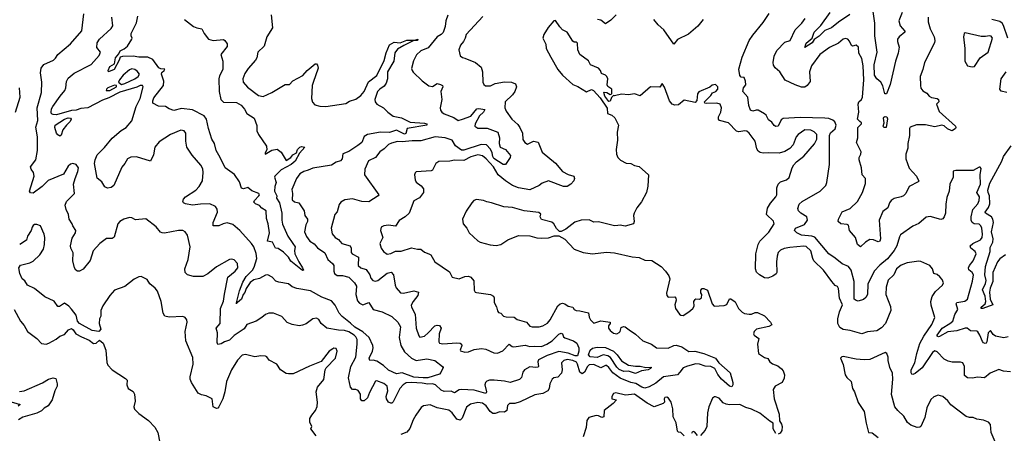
# Model space of a CAD drawing. Extents: x 1552033 to 1694788, y 811965 to 917215.
# Tile 447 of 632: x 1666688 to 1675173, y 853228 to 856794. Entities that reach past the tile are written whole.
import ezdxf

# ---------------------------------------------------------------- set-up
doc = ezdxf.new("R2010")
doc.units = 0

msp = doc.modelspace()

# ---------------------------------------------------------------- linework, layer by layer
at = {"layer": '0CON20XD'}
for points in [[(1673842.4, 856837.6), (1673745, 856772.4), (1673685, 856724), (1673625, 856700), (1673577.1, 856652.9), (1673535.8, 856624.2), (1673516.8, 856595), (1673453.1, 856553.1), (1673465, 856592.5), (1673516, 856635), (1673534.8, 856685.2), (1673591.6, 856745), (1673672.5, 856855)], [(1674293.2, 856856.8), (1674264.5, 856785), (1674275, 856740), (1674317.1, 856695), (1674316.9, 856685), (1674268.1, 856645), (1674252.7, 856625), (1674251.8, 856605), (1674266.1, 856556.1), (1674257.7, 856505), (1674234.5, 856435), (1674190.3, 856235), (1674156.7, 856155), (1674144.8, 856154.8), (1674125, 856224.4), (1674108.5, 856255), (1674075, 856284.2), (1674054.8, 856315), (1674051.2, 856405), (1674078.1, 856515), (1674056.8, 856653.2), (1674058.2, 856765), (1674040.2, 856885)], [(1670377.8, 856832.2), (1670360.3, 856785), (1670353.6, 856735), (1670336.7, 856683.3), (1670319.6, 856665), (1670285.4, 856645), (1670207.9, 856552.1), (1670146, 856524), (1670108.3, 856491.7), (1670080.2, 856439.8), (1670064.3, 856374.3), (1670068.6, 856355), (1670080, 856340), (1670156.9, 856266.9), (1670214.7, 856224.7), (1670245, 856217.5), (1670285, 856242.5), (1670315, 856235.8), (1670331.2, 856225), (1670335.7, 856215), (1670317.3, 856175), (1670325.3, 856105), (1670310.5, 856035), (1670313.6, 856015), (1670325.6, 855995), (1670345, 855982.3), (1670430.1, 855950.1), (1670465, 855923.1), (1670505, 855936.7), (1670576.9, 855963.1), (1670628.1, 856025), (1670645, 856028.4), (1670695, 856020), (1670683.8, 855995), (1670651.2, 855965), (1670611.5, 855895), (1670609.4, 855875), (1670635, 855857.5), (1670715, 855857.5), (1670807.7, 855825), (1670821.7, 855775), (1670819.8, 855725), (1670829.4, 855695), (1670875.7, 855675.7), (1670916.2, 855623.8), (1670915.4, 855604.6), (1670874.6, 855545.4), (1670855, 855544.7), (1670775, 855596.9), (1670763.8, 855613.8), (1670760.8, 855645), (1670745, 855677.9), (1670710.9, 855715), (1670665, 855716.2), (1670515, 855670), (1670495, 855669.4), (1670442.4, 855705), (1670413.8, 855755), (1670355, 855775.2), (1670266.9, 855783.1), (1670145, 855748.1), (1670070.8, 855749.2), (1669985, 855739.6), (1669945, 855743.2), (1669891.1, 855728.9), (1669865, 855716.4), (1669829.8, 855680.2), (1669792.1, 855655), (1669754, 855606), (1669695, 855575.4), (1669661.9, 855505), (1669660, 855455), (1669782.5, 855285), (1669776.1, 855273.9), (1669696.6, 855223.4), (1669635.7, 855225.7), (1669555, 855248.2), (1669490.4, 855239.6), (1669455, 855220.9), (1669440.7, 855199.3), (1669425, 855137.5), (1669403.8, 855115), (1669372.2, 854995), (1669381.7, 854948.3), (1669405.5, 854915.5), (1669435, 854898.6), (1669465.2, 854865.2), (1669534.7, 854844.7), (1669543.8, 854825), (1669545.7, 854785.7), (1669552, 854775), (1669606.7, 854745), (1669605.7, 854675), (1669628, 854655), (1669675, 854640.8), (1669704.4, 854595), (1669715, 854563.8), (1669731.2, 854545), (1669755, 854538.6), (1669775, 854544.4), (1669855, 854609.2), (1669888.2, 854618.2), (1669909.4, 854595), (1669923.8, 854505), (1669932.8, 854482.8), (1669968.6, 854438.6), (1669995, 854434.5), (1670085, 854456.5), (1670123.3, 854445), (1670119.2, 854415), (1670077.2, 854362.7), (1670062.7, 854332.7), (1670065.5, 854315), (1670094.7, 854254.8), (1670105.7, 854135), (1670126.7, 854066.7), (1670136.7, 854056.7), (1670175, 854064.2), (1670207.1, 854095), (1670265, 854153.1), (1670285, 854160.6), (1670305, 854158), (1670320, 854135), (1670303.9, 854085), (1670299.6, 854015), (1670304.2, 854004.2), (1670335, 853997.6), (1670455, 854006.8), (1670483.8, 854003.8), (1670495.4, 853995.4), (1670497.8, 853985), (1670484.2, 853945), (1670487.3, 853937.3), (1670525, 853927.9), (1670555, 853931.4), (1670605, 853951.5), (1670668.1, 853958.1), (1670705, 853953.5), (1670775, 853921.9), (1670805, 853919), (1670851.6, 853938.4), (1670905, 853995.6), (1670931.1, 853975), (1670945, 853972.1), (1671045, 853986.4), (1671085, 853976.3), (1671125, 853980), (1671185, 853974.8), (1671231.8, 853995), (1671277.5, 854025), (1671335, 854081.5), (1671355, 854091.5), (1671365, 854085.8), (1671375, 854060), (1671385, 854050.8), (1671459.4, 854025), (1671487.7, 854005), (1671505.2, 853965.2), (1671507.2, 853935), (1671495, 853895.8), (1671473.4, 853896.6), (1671415, 853918), (1671335, 853931.7), (1671232.7, 853897.3), (1671158.8, 853861.2), (1671153.1, 853845), (1671160, 853805), (1671152.3, 853797.7), (1671135, 853794.2), (1671085, 853802.1), (1671038.9, 853775), (1671024.2, 853755), (1671012.4, 853707.6), (1670995, 853691.8), (1670915, 853665.5), (1670865, 853678.5), (1670776.8, 853686.8), (1670735.3, 853684.7), (1670713.3, 853676.7), (1670701.1, 853665), (1670696.2, 853645), (1670711.8, 853585), (1670705, 853572.1), (1670605, 853600.3), (1670495.8, 853605.8), (1670475, 853602.4), (1670435, 853577.9), (1670405, 853591.4), (1670345, 853588.1), (1670318.7, 853598.7), (1670271.5, 853645), (1670245, 853654.7), (1670205, 853650), (1670155, 853660.5), (1670063.6, 853666.4), (1670017.6, 853662.4), (1669991.9, 853645), (1669965, 853614.4), (1669905, 853500), (1669895, 853488.8), (1669885, 853488), (1669865, 853495.8), (1669847.5, 853525), (1669846.4, 853545), (1669860.9, 853595), (1669854.6, 853634.6), (1669825, 853658.1), (1669765, 853681.2), (1669755, 853677.5), (1669702, 853578), (1669685, 853533.8), (1669655, 853506.7), (1669635, 853506.7), (1669623.8, 853525), (1669624.2, 853565), (1669605, 853596.2), (1669585, 853606.2), (1669555, 853606.7), (1669538, 853625), (1669520.6, 853705), (1669541.1, 853805), (1669583.9, 853885), (1669595.9, 853995), (1669594.7, 854035), (1669585, 854060), (1669569.7, 854075), (1669525, 854101.4), (1669486.4, 854113.6), (1669435, 854116.1), (1669333.8, 854133.8), (1669286.2, 854175), (1669265, 854210), (1669245, 854220.8), (1669215, 854214.3), (1669157.4, 854172.6), (1669125, 854158.9), (1669095, 854154.5), (1669035, 854164.4), (1668993.6, 854183.6), (1668945.4, 854235.4), (1668875, 854262.7), (1668835.5, 854264.5), (1668805, 854252.9), (1668773.8, 854225), (1668725.4, 854194.6), (1668645, 854165.7), (1668621.1, 854128.9), (1668535, 854070), (1668495, 854030.5), (1668452.6, 854017.4), (1668425, 853998.1), (1668395, 853993.8), (1668389.5, 854009.5), (1668391.4, 854095), (1668381.9, 854135), (1668414.6, 854175.4), (1668419.1, 854305), (1668443.3, 854366.7), (1668453.3, 854426.7), (1668482.2, 854575), (1668545, 854625.6), (1668566.4, 854655), (1668565, 854691.2), (1668535, 854723.1), (1668515, 854730), (1668495, 854725.8), (1668385, 854662.9), (1668308.6, 854601.4), (1668265, 854580.8), (1668185, 854579.2), (1668135, 854594), (1668113.1, 854613.1), (1668110, 854645), (1668138.6, 854725), (1668156.6, 854836.6), (1668134, 854935), (1668113.3, 854965), (1668095, 854975.8), (1668055, 854977.5), (1667935, 854954.2), (1667915, 854956), (1667901.7, 854961.7), (1667865, 855008), (1667775, 855075.6), (1667685, 855069.2), (1667655.3, 855085.3), (1667635, 855088.4), (1667585, 855073.2), (1667550, 855055), (1667534.5, 855035), (1667501.9, 854918.1), (1667485, 854908.1), (1667435, 854907.5), (1667377.8, 854865), (1667320.5, 854799.5), (1667295, 854718.8), (1667235.9, 854644.1), (1667204.5, 854625.5), (1667185, 854624.4), (1667170.6, 854635), (1667159.1, 854655), (1667146.9, 854715), (1667148.8, 854785), (1667128.5, 854825), (1667126.2, 854845), (1667140.2, 854909.8), (1667169.4, 854955), (1667172.2, 854975), (1667145.7, 855015), (1667140.8, 855035), (1667113.1, 855073.1), (1667107.3, 855115), (1667086.9, 855156.9), (1667080.9, 855195), (1667092.4, 855227.6), (1667160.8, 855295), (1667152.7, 855375), (1667164.6, 855425), (1667189.1, 855485), (1667193.5, 855515), (1667175, 855544.3), (1667145, 855553.5), (1667125, 855548.2), (1667105, 855530), (1667065, 855462.5), (1666932.4, 855407.6), (1666881.5, 855355), (1666805, 855298.1), (1666781.7, 855301.7), (1666772, 855315), (1666813.5, 855445), (1666807.3, 855475), (1666785.8, 855505), (1666782, 855525), (1666827.5, 855585), (1666842.5, 855665), (1666841.1, 855785), (1666827.1, 855867.1), (1666842.9, 855925), (1666839.6, 856035), (1666875.3, 856164.7), (1666877.1, 856255), (1666867.7, 856335), (1666872.2, 856375), (1666895, 856406.9), (1666980, 856445), (1666997.3, 856462.7), (1667015.8, 856495), (1667124.3, 856585.7), (1667222.2, 856697.8), (1667241.5, 856845)], [(1668853.5, 856835), (1668866.6, 856723.4), (1668818.9, 856645), (1668795, 856566.2), (1668740, 856515), (1668731.2, 856465), (1668721.2, 856445), (1668657.1, 856372.9), (1668629.2, 856330.8), (1668610.5, 856285), (1668614.2, 856255), (1668651.9, 856211.9), (1668745, 856140), (1668785, 856130.6), (1668861.4, 856165), (1668975, 856233.5), (1669014.1, 856235.9), (1669042.8, 856267.2), (1669128.3, 856311.7), (1669165, 856356.7), (1669235, 856413.3), (1669245, 856413.3), (1669255, 856402.5), (1669260.8, 856375), (1669217.3, 856252.7), (1669208.4, 856225), (1669201.8, 856115), (1669211.3, 856081.3), (1669230.7, 856060.7), (1669275, 856047.5), (1669325, 856044.5), (1669499.5, 856070.5), (1669528.9, 856091.1), (1669585, 856109.8), (1669629, 856141), (1669655.9, 856174.1), (1669695, 856257.1), (1669766.8, 856313.2), (1669828.4, 856441.6), (1669845, 856508.2), (1669875, 856576.2), (1669915, 856598.7), (1669966.2, 856593.8), (1670025, 856615.9), (1670091.7, 856618.3), (1670117.5, 856625), (1670115, 856614.6), (1670085, 856613.1), (1669998.1, 856571.9), (1669945, 856538.8), (1669921.6, 856508.4), (1669911.5, 856435), (1669858, 856345), (1669858.6, 856285), (1669844.8, 856245), (1669829.4, 856220.6), (1669790, 856195), (1669771.1, 856175), (1669748.1, 856105), (1669750, 856085), (1669766.4, 856066.4), (1669822.5, 856035), (1669860, 855995), (1669905, 855962.7), (1669977.4, 855947.4), (1670051.5, 855911.5), (1670175, 855900.5), (1670195.5, 855895), (1670195.5, 855885), (1670026.7, 855855), (1670016.8, 855813.2), (1670005, 855805.7), (1669935, 855839.8), (1669875, 855821.3), (1669796.1, 855823.9), (1669685, 855804.4), (1669655, 855787.5), (1669635.4, 855735), (1669601.4, 855708.6), (1669525, 855656.6), (1669472.3, 855637.7), (1669466.7, 855595), (1669452.6, 855577.4), (1669415.5, 855564.5), (1669375, 855540.8), (1669215, 855514.5), (1669175, 855495.4), (1669135, 855485.3), (1669102, 855465), (1669074.4, 855425.6), (1669031.7, 855328.3), (1669038.7, 855295), (1669035, 855240), (1669055, 855224.5), (1669093.3, 855215), (1669139.4, 855145), (1669143.8, 855105), (1669167.5, 855075), (1669168.1, 855055), (1669154.5, 855025), (1669143.3, 854965), (1669159.6, 854925), (1669189.3, 854885), (1669225, 854860.7), (1669255, 854826.1), (1669318.7, 854785), (1669343.3, 854725), (1669382.2, 854692.2), (1669393.5, 854675), (1669393.7, 854625), (1669399.6, 854605), (1669425, 854589.4), (1669469.1, 854589.1), (1669522.9, 854575), (1669573.9, 854523.9), (1669591.2, 854495), (1669583.3, 854425), (1669599.3, 854369.3), (1669615, 854350), (1669645, 854335.4), (1669695.4, 854355.4), (1669735.3, 854295.3), (1669812.5, 854275), (1669895.4, 854235.4), (1669947.1, 854185), (1669968.2, 854145), (1669957.5, 854055), (1669972.5, 853985), (1670005, 853930.5), (1670064.8, 853874.8), (1670105, 853855.9), (1670195, 853869.2), (1670265.3, 853855.3), (1670330.4, 853805), (1670336.2, 853795), (1670317.9, 853752.1), (1670305, 853738.9), (1670205, 853705.3), (1670164.9, 853704.9), (1670085, 853712.8), (1669985, 853750.2), (1669935, 853739.3), (1669865, 853772.4), (1669823.5, 853813.5), (1669765, 853850.5), (1669735, 853858.9), (1669705, 853855.6), (1669698.9, 853875), (1669728.9, 853935), (1669735.3, 853965), (1669731.4, 853985), (1669698.1, 854055), (1669643.5, 854103.5), (1669575, 854142.1), (1669538.5, 854178.5), (1669465.8, 854235), (1669442.3, 854262.3), (1669405, 854331.1), (1669375, 854369.5), (1669291.1, 854401.1), (1669193.8, 854455), (1669075.8, 854475.8), (1669035, 854490.5), (1669005, 854515.8), (1668919.7, 854529.7), (1668895, 854539.2), (1668864.6, 854574.6), (1668825, 854593.1), (1668805, 854591.1), (1668755, 854562.5), (1668705, 854551.8), (1668675, 854526.4), (1668640, 854475), (1668628.9, 854441.1), (1668612.5, 854425), (1668598.2, 854385), (1668565, 854354), (1668557, 854353), (1668555, 854344.3), (1668557, 854353), (1668580.7, 854455), (1668610.7, 854529.3), (1668639.4, 854580.6), (1668693.1, 854635), (1668709.2, 854660.9), (1668730.7, 854735), (1668726.6, 854776.6), (1668705.6, 854835), (1668685.4, 854865.4), (1668586, 854976), (1668525, 855027.1), (1668475, 855042.5), (1668440, 855035), (1668404.3, 855015.7), (1668353.8, 855015), (1668354.4, 855045), (1668393.3, 855135), (1668390.9, 855160.9), (1668374.4, 855184.4), (1668325, 855206.5), (1668245, 855204.6), (1668177.5, 855195), (1668116.2, 855206.2), (1668098, 855215), (1668092.5, 855225), (1668099.2, 855245), (1668115.8, 855265), (1668205, 855324.6), (1668235.5, 855355), (1668261.9, 855405), (1668268.2, 855475), (1668265, 855506.7), (1668248.8, 855538.8), (1668174.4, 855625), (1668129.5, 855695), (1668118.2, 855745), (1668119.4, 855815), (1668105, 855835.8), (1668075, 855840.6), (1667986.2, 855805), (1667889.8, 855740.2), (1667853.3, 855695), (1667841.3, 855628.7), (1667815.7, 855574.3), (1667695, 855610), (1667645, 855608.9), (1667617, 855593), (1667593.1, 855555), (1667568.7, 855521.3), (1667499.4, 855365), (1667475, 855345.6), (1667445, 855340.6), (1667421.7, 855351.7), (1667394.5, 855394.5), (1667355, 855427.5), (1667331.9, 855555), (1667336.7, 855585), (1667355, 855628), (1667419.6, 855690.4), (1667485, 855771.5), (1667562.2, 855837.8), (1667605.3, 855864.7), (1667655, 855920.6), (1667690.7, 856045), (1667724.5, 856115), (1667751.5, 856215), (1667745, 856227.3), (1667725, 856226.6), (1667697.8, 856212.2), (1667551.6, 856168.4), (1667455, 856118.7), (1667400.2, 856099.8), (1667275, 856033.1), (1667215, 856028), (1667175, 856013.3), (1667135, 856010.8), (1667004.4, 855974.4), (1666975, 855975.4), (1666963, 855983), (1666959.1, 855995), (1666963.1, 856025), (1666972.9, 856045), (1667035.3, 856134.7), (1667077.6, 856182.4), (1667085.3, 856205), (1667089.7, 856260.3), (1667105, 856288.1), (1667156.6, 856333.4), (1667305, 856406.7), (1667373.3, 856485), (1667382.9, 856515), (1667352.9, 856555), (1667355.8, 856595), (1667374.7, 856625.3), (1667475, 856718.6), (1667489.3, 856740.7), (1667482, 856815)], [(1668108.6, 856795), (1668185.3, 856735.3), (1668215, 856722.5), (1668258.8, 856715), (1668278, 856675), (1668315.6, 856625.6), (1668355.5, 856615.5), (1668445, 856622), (1668456.2, 856615), (1668476.2, 856585), (1668475, 856562.5), (1668420.8, 856495), (1668437.3, 856435), (1668437.2, 856365), (1668409.2, 856310.8), (1668405.3, 856285), (1668406.2, 856175), (1668421.5, 856105), (1668445, 856083.1), (1668555, 856078.5), (1668595, 856056.4), (1668625, 856022.2), (1668645.4, 855985), (1668708.8, 855945), (1668730.7, 855880.7), (1668731.8, 855835), (1668746.4, 855805), (1668813.5, 855703.5), (1668817.6, 855672.4), (1668802, 855645), (1668803.1, 855633.1), (1668861.1, 855668.9), (1668907.3, 855677.3), (1668942.4, 855652.4), (1668985, 855579.2), (1669025, 855604.2), (1669040.9, 855629.1), (1669072.9, 855645), (1669082.2, 855675), (1669101.5, 855695), (1669115, 855699.7), (1669145.8, 855695.8), (1669098.3, 855641.7), (1669060.3, 855575), (1669025.9, 855544.1), (1668942.1, 855497.9), (1668885.5, 855445), (1668882.9, 855435), (1668898.8, 855391.2), (1668886.5, 855355), (1668882.5, 855315), (1668903.1, 855275), (1668900, 855255), (1668925.3, 855215), (1668947.1, 855125), (1668945.5, 855065.5), (1668952.1, 855032.1), (1668997.3, 854927.3), (1669042, 854865), (1669061.2, 854835), (1669056.1, 854803.9), (1669060, 854775), (1669092.9, 854705), (1669125.6, 854655), (1669133.3, 854635), (1669125, 854630), (1669025, 854711.4), (1669005.2, 854745.2), (1668960.5, 854790.5), (1668915, 854819.6), (1668891.5, 854825), (1668865.6, 854875.6), (1668824.7, 854884.7), (1668841.2, 854955), (1668830, 855035), (1668815, 855078.8), (1668810.5, 855145), (1668775, 855169.6), (1668755, 855192.2), (1668721.2, 855205), (1668705, 855220), (1668710, 855235), (1668748, 855275), (1668753.8, 855285), (1668750, 855295), (1668687.3, 855317.3), (1668655, 855346.2), (1668615.5, 855334.5), (1668600.5, 855340.5), (1668580.8, 855395), (1668537.8, 855457.8), (1668458, 855515), (1668416.2, 855605), (1668381, 855665), (1668366.3, 855725), (1668344.7, 855765), (1668315.7, 855855), (1668296.2, 855936.2), (1668276.2, 855965), (1668177.8, 856017.8), (1668082.9, 856027.1), (1668015, 856011.3), (1667976.2, 856025), (1667945, 856044.4), (1667885, 856048.1), (1667835.4, 856075), (1667834.7, 856095), (1667845, 856120), (1667926, 856225), (1667930.3, 856265), (1667908.8, 856325), (1667912.4, 856337.6), (1667932.9, 856355), (1667937.1, 856367.1), (1667905, 856369.7), (1667887.6, 856377.6), (1667835, 856449.6), (1667791.7, 856471.7), (1667715, 856470), (1667665, 856480), (1667572.3, 856477.7), (1667555, 856470), (1667544.2, 856445.8), (1667503.1, 856365), (1667453.6, 856343.6), (1667448.8, 856355), (1667465, 856390.8), (1667506.1, 856413.9), (1667512.2, 856465), (1667541.7, 856498.3), (1667555, 856524.4), (1667588.9, 856541.1), (1667617.1, 856565), (1667654.3, 856625), (1667657.5, 856635), (1667647.8, 856655), (1667649.3, 856675), (1667693.1, 856766.9), (1667706.3, 856823.7)], [(1670678.7, 856821.3), (1670536, 856665), (1670525.9, 856634.1), (1670511.2, 856605), (1670486.2, 856575), (1670471.2, 856535), (1670485, 856482.5), (1670505, 856466.7), (1670525, 856461.2), (1670615, 856423.8), (1670663.6, 856383.6), (1670676.7, 856345), (1670679.2, 856255), (1670687.5, 856235), (1670703.1, 856223.1), (1670745, 856223.8), (1670786.4, 856243.6), (1670865, 856258.2), (1670926.4, 856256.4), (1670960.3, 856240.3), (1670969.2, 856215), (1670954.2, 856175), (1670934.6, 856145.4), (1670872.9, 856085), (1670870, 856035), (1670878.8, 856005), (1670927.5, 855935), (1670979.7, 855889.7), (1670998.8, 855865), (1671021.2, 855815), (1671025, 855760), (1671040, 855735), (1671065, 855721.2), (1671115, 855747.5), (1671155, 855738), (1671191.7, 855651.7), (1671306.4, 855556.4), (1671364.3, 855485), (1671415, 855457.8), (1671463.9, 855443.9), (1671470, 855425), (1671463.3, 855405), (1671436, 855375), (1671405, 855355.8), (1671375, 855356.9), (1671244.6, 855404.6), (1671189.2, 855385), (1671164.7, 855365.3), (1671085, 855327.7), (1670985, 855343.8), (1670935, 855362.9), (1670873.4, 855403.4), (1670812.5, 855455), (1670769.6, 855525), (1670706.4, 855595), (1670675, 855619.6), (1670635, 855628.6), (1670575, 855612), (1670515, 855580), (1670435, 855582.9), (1670395, 855574.6), (1670298.8, 855571.2), (1670274.3, 855555), (1670245, 855496.7), (1670235, 855490), (1670105, 855482), (1670095, 855473.3), (1670089.4, 855455), (1670095, 855413.3), (1670105, 855394), (1670148.3, 855361.7), (1670167.1, 855335), (1670166.7, 855305), (1670132, 855258), (1670085, 855231.2), (1670043.8, 855125), (1670010, 855095), (1669958.2, 855061.8), (1669925, 855013.3), (1669865, 855022), (1669825, 855017.1), (1669802.2, 855005), (1669796.5, 854975), (1669816.2, 854915), (1669792.5, 854865), (1669803.3, 854825), (1669823.8, 854795), (1669855, 854772.5), (1669885, 854777.5), (1669925, 854798.1), (1669975, 854798.5), (1670065, 854828), (1670115, 854814), (1670145, 854813.8), (1670175, 854790), (1670215, 854776.2), (1670230, 854765), (1670265.6, 854705.6), (1670390.5, 854620.5), (1670415, 854573.8), (1670475, 854560), (1670525, 854580.5), (1670555, 854582.5), (1670574.2, 854575), (1670601.2, 854541.2), (1670602.9, 854462.9)], [(1674075, 854112.1), (1673995, 854102.2), (1673945, 854086.4), (1673844.2, 854114.2), (1673785, 854121.7), (1673755, 854139.6), (1673739.7, 854175), (1673737.6, 854215), (1673752.1, 854275), (1673777.3, 854335), (1673753.3, 854393.3), (1673744, 854475), (1673735, 854493.3), (1673715, 854502.5), (1673685.7, 854535), (1673614.7, 854634.7), (1673532.7, 854715), (1673521.8, 854735), (1673505, 854800.6), (1673465, 854838.2), (1673445, 854841.1), (1673325, 854830), (1673275, 854820.8), (1673245, 854807.7), (1673224.3, 854785.7), (1673214.7, 854755), (1673208.5, 854705), (1673212, 854615), (1673207.3, 854602.7), (1673177.7, 854582.3), (1673135, 854566.2), (1673105, 854568.8), (1673064.4, 854594.4), (1673037.7, 854617.7), (1673030, 854645), (1673033.1, 854775), (1673052, 854855), (1673066.6, 854883.4), (1673145, 854962.5), (1673188.6, 855035), (1673185, 855056.2), (1673122.5, 855115), (1673131.4, 855168.6), (1673157.3, 855212.7), (1673204.5, 855265.5), (1673211.9, 855285), (1673213.1, 855345), (1673225, 855376.2), (1673244.5, 855395.5), (1673295, 855414.2), (1673317.9, 855432.1), (1673345, 855517.5), (1673358.3, 855541.7), (1673382.1, 855567.9), (1673445, 855616.2), (1673537.9, 855722.1), (1673558.8, 855765), (1673556, 855805), (1673535, 855828), (1673505, 855842), (1673455, 855844), (1673396.2, 855805), (1673380, 855785), (1673354, 855715), (1673325.6, 855684.4), (1673283, 855657), (1673232.1, 855642.1), (1673145, 855646.7), (1673095, 855641.9), (1673068.3, 855648.3), (1673051.4, 855661.4), (1673040.6, 855680.6), (1673025.5, 855745.5), (1672974.5, 855814.5), (1672955, 855832), (1672935.8, 855835.8), (1672885, 855826.9), (1672865, 855831.9), (1672795, 855903.1), (1672718.6, 855925), (1672711.1, 855935), (1672710.6, 855955), (1672729.5, 855995), (1672735.5, 856035), (1672725.7, 856065), (1672695, 856074.5), (1672605, 856070), (1672592.5, 856075), (1672590, 856085), (1672645, 856140), (1672658.3, 856161.7), (1672686, 856175), (1672704, 856195), (1672703.8, 856215), (1672685, 856236), (1672655, 856230), (1672635, 856212.5), (1672539.1, 856170.9), (1672529.5, 856155), (1672522.3, 856097.7), (1672509.2, 856080.8), (1672415, 856100), (1672365, 856060), (1672335, 856055.6), (1672310, 856065), (1672288.2, 856095), (1672245, 856212), (1672225, 856242.5), (1672205, 856213.3), (1672124.1, 856215.9), (1672035, 856137.5), (1671985, 856154.2), (1671935, 856146.7), (1671875, 856152.5), (1671815, 856137.5), (1671805, 856140), (1671787.5, 856122.5), (1671775, 856090), (1671765, 856087.5), (1671730, 856135), (1671722.5, 856165), (1671725, 856170), (1671747, 856167), (1671775, 856150), (1671790, 856155), (1671790, 856195), (1671757, 856217), (1671750.7, 856230.7), (1671756.4, 856283.6), (1671746.7, 856305), (1671735, 856316.7), (1671700.5, 856330.5), (1671692, 856355), (1671675.8, 856375), (1671605.8, 856405.8), (1671588.3, 856438.3), (1671513.8, 856495), (1671497, 856533), (1671495, 856590), (1671485, 856600), (1671465, 856600), (1671455, 856607.5), (1671405, 856687.5), (1671365, 856707.5), (1671341.7, 856731.7), (1671305, 856787.5), (1671290, 856785), (1671242.5, 856725), (1671203.9, 856666.1), (1671196.7, 856635), (1671221.7, 856581.7), (1671224.1, 856544.1), (1671265, 856470), (1671324.4, 856364.4), (1671365, 856316.7), (1671453.8, 856235), (1671497, 856217), (1671571.7, 856171.7), (1671615, 856191.2), (1671633.9, 856183.9), (1671689.1, 856119.1), (1671750, 856030), (1671752.5, 855985), (1671789.7, 855969.7), (1671817.6, 855947.6), (1671848, 855885), (1671836.7, 855825), (1671838.8, 855755), (1671828.8, 855675), (1671830, 855635), (1671843.3, 855605), (1671865, 855583.3), (1671915, 855557.5), (1671955, 855553.3), (1671985, 855536.7), (1672025, 855526.7), (1672107.5, 855455), (1672100.7, 855359.3), (1672088.8, 855305), (1672045, 855222.5), (1672005, 855172.5), (1671984.1, 855125.9), (1671976.7, 855105), (1671982.5, 855055), (1671977.5, 855035), (1671905, 855013.8), (1671862.3, 855022.3), (1671841.2, 855018.8), (1671815, 855015.8), (1671675, 855052), (1671635, 855048.9), (1671595, 855067.1), (1671525, 855065.7), (1671471.7, 855048.3), (1671393.6, 854986.4), (1671355, 854967.5), (1671338.3, 854968.3), (1671313.9, 854993.9), (1671291.2, 855035), (1671275, 855048.8), (1671185, 855070), (1671173.3, 855095), (1671178, 855118), (1671161.7, 855131.7), (1671035, 855147.1), (1670934.5, 855174.5), (1670860.3, 855180.3), (1670755, 855215.8), (1670713, 855223), (1670685, 855236.2), (1670625, 855243.3), (1670602.5, 855235), (1670584.1, 855215.9), (1670536.4, 855143.6), (1670503.3, 855075), (1670508.8, 855035), (1670540, 854995), (1670560, 854955), (1670635, 854886.7), (1670655, 854874.3), (1670743.1, 854853.1), (1670795, 854846), (1670834.1, 854855.9), (1670895, 854896.2), (1670986.4, 854933.6), (1671085, 854930), (1671143.6, 854913.6), (1671185, 854910), (1671245, 854912.5), (1671295, 854930), (1671335, 854930), (1671385, 854900), (1671465.9, 854815.9), (1671545, 854785.4), (1671625, 854775.4), (1671745, 854789.2), (1671815, 854784), (1671965, 854750), (1672025, 854744.4), (1672075, 854720), (1672135, 854717.8), (1672215, 854664.5), (1672254.4, 854625), (1672282.5, 854585), (1672289.5, 854560.5), (1672262, 854435), (1672264, 854415), (1672275, 854402.5), (1672333.6, 854403.6), (1672343.6, 854393.6), (1672346.4, 854376.4), (1672334.2, 854335), (1672340, 854305), (1672375, 854254.3), (1672385.6, 854245.6), (1672405, 854244.5), (1672455.6, 854275), (1672489.2, 854305), (1672499.2, 854325), (1672498.8, 854365), (1672508.3, 854381.7), (1672515, 854386.7), (1672545, 854383.8), (1672563.3, 854395), (1672567.5, 854425), (1672558.3, 854438.3), (1672558.3, 854461.7), (1672570, 854475), (1672585, 854476.2), (1672615, 854462.5), (1672654.5, 854345), (1672673.6, 854323.6), (1672760, 854330), (1672782.7, 854337.3), (1672803.8, 854386.2), (1672815, 854387.5), (1672855, 854362), (1672882, 854305), (1672915, 854271.2), (1672935, 854261.2), (1672974.3, 854254.3), (1672995, 854255.7), (1673025, 854270), (1673045, 854270), (1673105, 854239.2), (1673158.8, 854185), (1673168.3, 854161.7), (1673142.3, 854147.7), (1673036.7, 854125), (1673016.7, 854105), (1673012.5, 854085), (1673017.5, 854075), (1673056.7, 854045), (1673046.7, 853995), (1673053.3, 853915), (1673105, 853882.5), (1673135, 853873.3), (1673151.2, 853845), (1673175.5, 853825.5), (1673220, 853810), (1673253.7, 853783.7), (1673268.1, 853765), (1673277.9, 853732.1), (1673277, 853703), (1673260, 853665), (1673197.1, 853635), (1673180.9, 853605), (1673189.6, 853525), (1673233, 853393), (1673235.6, 853335), (1673253.6, 853305), (1673257.9, 853285), (1673255, 853252.5), (1673241.7, 853228.3), (1673225, 853220)], [(1671828.1, 856835), (1671780.8, 856789.2), (1671735, 856757.5), (1671695, 856788.9), (1671666.2, 856796.2)], [(1672452.5, 856667.5), (1672357.4, 856622.6), (1672325, 856582.5), (1672237.5, 856707.5), (1672189.7, 856749.7), (1672153.1, 856795)], [(1672577.1, 856795), (1672532.8, 856737.2), (1672452.5, 856667.5)], [(1675205, 854060.6), (1675168.8, 854051.2), (1675096.5, 854066.5), (1675078.1, 854078.1), (1675055, 854114), (1675034.6, 854095), (1675022.7, 854017.3), (1675016.7, 854005), (1675007.7, 854002.3), (1674995, 854006.2), (1674985, 854020), (1674963.5, 854073.5), (1674945, 854101.4), (1674935, 854108.6), (1674881.7, 854111.7), (1674853.2, 854133.2), (1674835, 854133.1), (1674765, 854111.8), (1674685, 854103.6), (1674615, 854061.3), (1674605, 854058.4), (1674594, 854064), (1674594.8, 854075), (1674637.1, 854132.9), (1674705, 854173.5), (1674728.5, 854195), (1674746.8, 854253.2), (1674772.7, 854295), (1674758.5, 854345), (1674765, 854354.3), (1674833.1, 854366.9), (1674856.9, 854383.1), (1674900.3, 854539.7), (1674908.2, 854595), (1674896.4, 854615), (1674867.7, 854637.7), (1674863.1, 854655), (1674871.8, 854675), (1674904.4, 854715), (1674930.6, 854775), (1674922.9, 854795), (1674884.3, 854825), (1674878.1, 854845), (1674901.4, 854865), (1674969.2, 854895), (1674982.4, 854915), (1674984.2, 854945), (1674978.2, 854995), (1674970, 855015), (1674955, 855029.6), (1674914.7, 855034.7), (1674896.5, 855045), (1674888.4, 855065), (1674888.6, 855095), (1674902.1, 855157.9), (1674944.6, 855205), (1674957.3, 855235), (1674958.4, 855265), (1674936.4, 855305), (1674966.7, 855375), (1674964.2, 855455), (1674975, 855510), (1674965, 855522.5), (1674955, 855523.3), (1674905, 855494.2), (1674756.4, 855493.6), (1674733.6, 855486.4), (1674732.9, 855435), (1674703.1, 855375), (1674698.5, 855315), (1674678.9, 855261.1), (1674667.9, 855202.1), (1674665.6, 855125), (1674655, 855093.3), (1674642.3, 855077.7), (1674625, 855071.2), (1674535, 855097.1), (1674499.2, 855090.8), (1674435, 855036), (1674385, 855012.5), (1674279.8, 854940.2), (1674268.6, 854921.4), (1674246.7, 854845), (1674224.7, 854805), (1674165, 854732.7), (1674101.4, 854678.6), (1674050.8, 854625), (1673996.9, 854513.1), (1673993.6, 854425), (1673981.1, 854398.9), (1673958.5, 854381.5), (1673915, 854367.8), (1673895, 854371.3), (1673879.6, 854385), (1673880.5, 854535), (1673854, 854634), (1673830, 854665), (1673775, 854690), (1673715, 854736.6), (1673661.1, 854775), (1673539.9, 854919.9), (1673515, 854928.4), (1673424.2, 854935), (1673385.6, 854955), (1673366.1, 854976.1), (1673373.8, 854995), (1673452.3, 855027.7), (1673478.1, 855065), (1673470, 855095), (1673420, 855125), (1673398.6, 855145), (1673392.5, 855165), (1673405, 855202), (1673430, 855225), (1673585.4, 855314.6), (1673635, 855364), (1673645, 855390), (1673665.9, 855544.1), (1673665.5, 855795), (1673675, 855819.3), (1673716.6, 855853.4), (1673722.6, 855885), (1673711.8, 855911.8), (1673695, 855928.4), (1673661, 855941), (1673625, 855944.8), (1673415, 855950.7), (1673267.3, 855942.7), (1673248.7, 855931.3), (1673225, 855875.5), (1673205, 855873.1), (1673190.3, 855880.3), (1673169.1, 855909.1), (1673141.7, 855931.7), (1673119.6, 855969.6), (1673105, 855982.9), (1673052.3, 856012.3), (1673035, 856014), (1673005, 856004.3), (1672984.6, 856014.6), (1672970, 856055), (1672963.5, 856125), (1672918.6, 856175), (1672924.5, 856205.5), (1672945, 856232.5), (1672944, 856265), (1672932.5, 856295), (1672905, 856298.8), (1672895, 856311.2), (1672885, 856366.7), (1672915, 856470), (1672975, 856613.3), (1673005, 856661.5), (1673095, 856770.4), (1673146.2, 856846.2)], [(1674518.1, 856815), (1674516.9, 856775), (1674534.3, 856715), (1674568.6, 856645), (1674575.7, 856615), (1674572.5, 856595), (1674484.6, 856425.4), (1674470, 856365), (1674446.9, 856305), (1674449.5, 856225), (1674454.5, 856204.5), (1674471.7, 856181.7), (1674505, 856161.2), (1674525.5, 856135.5), (1674545, 856123.1), (1674595.4, 856115.4), (1674605.6, 856105), (1674607.5, 856085), (1674590, 856065), (1674612.7, 856002.7), (1674751.2, 855875), (1674756.7, 855865), (1674753.6, 855856.4), (1674725, 855836.2), (1674715, 855838), (1674682.4, 855852.4), (1674655, 855877.5), (1674634.2, 855884.2), (1674575, 855870.9), (1674492.8, 855887.2), (1674415, 855887.1), (1674362.2, 855867.8), (1674357.1, 855855), (1674357.1, 855795), (1674340.6, 855725), (1674342.2, 855685), (1674324.4, 855635), (1674324.4, 855595), (1674353.9, 855513.9), (1674417.5, 855445), (1674435, 855402.5), (1674431.2, 855395), (1674354.3, 855355), (1674324.2, 855295), (1674303.8, 855276.2), (1674283.3, 855265), (1674225, 855252.2), (1674198.6, 855235), (1674184.1, 855215.9), (1674169.3, 855170.7), (1674125, 855140.8), (1674095.6, 855065.6), (1674104.7, 854905), (1674100.9, 854885), (1674085, 854878.7), (1674045, 854897.1), (1674015, 854897.5), (1673976, 854875), (1673935, 854836), (1673907.8, 854855), (1673890.4, 854915), (1673840, 854975), (1673831.2, 855021.2), (1673818.3, 855028.3), (1673765, 855034.5), (1673740.8, 855055), (1673744.2, 855075), (1673775, 855136.7), (1673845, 855164.5), (1673907.8, 855225), (1673951.5, 855305), (1673977.5, 855382.5), (1673975.6, 855425), (1673947.4, 855457.4), (1673942.9, 855515), (1673921.5, 855585), (1673921.9, 855605), (1673936.9, 855635), (1673938.8, 855655), (1673898.8, 855735), (1673910.4, 855775), (1673911.8, 855865), (1673943.5, 855895), (1673941.9, 855905), (1673928.1, 855915), (1673908.9, 855935), (1673918.2, 855995), (1673914.5, 856065), (1673920.5, 856085), (1673943, 856107), (1673951.6, 856125), (1673962.8, 856275), (1673956.6, 856395), (1673945, 856458.8), (1673920.6, 856505), (1673915.5, 856555.5), (1673895, 856573.8), (1673865, 856566.7), (1673855, 856570), (1673838.2, 856608.2), (1673824, 856625), (1673805, 856631.2), (1673782.9, 856627.1), (1673745, 856591.8), (1673666.7, 856553.3), (1673582.5, 856495), (1673511.1, 856395), (1673494.5, 856345), (1673498.8, 856261.2), (1673475, 856227.1), (1673455, 856211.5), (1673425, 856213.3), (1673370.7, 856230.7), (1673285, 856271.2), (1673238.8, 856345), (1673198.8, 856378.8), (1673185, 856402.5), (1673181.9, 856425), (1673189.8, 856480.2), (1673213.2, 856526.8), (1673280.5, 856599.5), (1673327.5, 856615), (1673370.5, 856705), (1673427.5, 856762.5), (1673456.2, 856805)], [(1675202.3, 856635), (1675164.9, 856744.9), (1675155, 856762.7), (1675135, 856778.8), (1675066.1, 856796.1)], [(1674895, 856386.7), (1674915, 856390), (1674964.5, 856465.5), (1675035, 856513.3), (1675070, 856635), (1675061.2, 856651.2), (1675045.9, 856655.9), (1675012.2, 856647.8), (1674975, 856648.2), (1674835, 856680), (1674826.4, 856673.6), (1674820, 856645), (1674831.5, 856545), (1674834, 856435), (1674855, 856396.7), (1674895, 856386.7)], [(1667565.9, 856235.9), (1667595, 856244.4), (1667680.5, 856285), (1667708.9, 856305), (1667718.9, 856325), (1667701.2, 856351.2), (1667681.2, 856365), (1667655, 856369.2), (1667635, 856360.4), (1667578.8, 856315), (1667547.3, 856275), (1667540, 856255), (1667565.9, 856235.9)], [(1675195, 856165.6), (1675145, 856177.5), (1675134.5, 856194.5), (1675145.5, 856284.5), (1675189.5, 856345)], [(1666651.5, 855995), (1666691.9, 856125), (1666685.8, 856205)], [(1667465, 856182.4), (1667521.1, 856215), (1667521.4, 856225), (1667505, 856229.6), (1667447.1, 856205), (1667435.6, 856195), (1667433.7, 856183.7), (1667465, 856182.4)], [(1667035, 855788.8), (1667015, 855800), (1667006, 855815), (1666989.5, 855865), (1666992.4, 855885), (1667075, 855937.2), (1667105, 855948.5), (1667125.8, 855945.8), (1667130, 855935), (1667123.8, 855915), (1667090, 855885), (1667060, 855845), (1667045, 855797.5), (1667035, 855788.8)], [(1674135, 855862.8), (1674128.2, 855875), (1674138.5, 855905), (1674131.7, 855945), (1674135.3, 855954.7), (1674145, 855959.2), (1674160.6, 855955), (1674167.8, 855937.8), (1674155, 855864.7), (1674135, 855862.8)], [(1675182.6, 854767.4), (1675135, 854730.9), (1675114.8, 854705.2), (1675075.2, 854614.8), (1675075, 854536.7), (1675051.9, 854478.1), (1675046.5, 854445), (1675050.4, 854385), (1675074.3, 854335), (1674987.1, 854302.9), (1674973.8, 854305), (1674972.2, 854315), (1675006.7, 854343.3), (1675014.8, 854365), (1675009, 854409), (1674983.9, 854465), (1675010.4, 854520.4), (1675016.2, 854545), (1675005.7, 854595), (1675009.8, 854665), (1675049.8, 854795), (1675051.2, 854828.8), (1675074.8, 854875), (1675075.7, 854905), (1675062.8, 854965), (1675080.4, 855045), (1675075.2, 855075), (1675063.6, 855095), (1675010.5, 855125), (1675006.8, 855135), (1675037.1, 855175), (1675048.7, 855205), (1675046.2, 855275), (1675032.6, 855305), (1675031.9, 855325), (1675047.6, 855385), (1675153.1, 855575), (1675165.7, 855615), (1675230.8, 855705)], [(1669244, 853205), (1669196.7, 853265), (1669206.2, 853285), (1669188, 853325), (1669188.6, 853355), (1669204.2, 853385), (1669237.5, 853425), (1669250.3, 853459.7), (1669252.9, 853495), (1669241.4, 853585), (1669254, 853625), (1669307.9, 853692.1), (1669320.8, 853775), (1669328.6, 853791.4), (1669410, 853875), (1669424.3, 853935), (1669415, 853957.5), (1669395, 853961.4), (1669385, 853957.1), (1669355.8, 853935), (1669285, 853847.5), (1669186.4, 853806.4), (1669045, 853740), (1669005, 853739.2), (1668984.3, 853744.3), (1668935.8, 853775), (1668905, 853822.5), (1668837.7, 853857.7), (1668816.4, 853886.4), (1668805, 853892.5), (1668765, 853896.7), (1668715, 853886.7), (1668635, 853906.7), (1668605, 853901.9), (1668565, 853858.9), (1668513.1, 853775), (1668469.5, 853675), (1668456.7, 853585), (1668439.1, 853525), (1668405, 853456.2), (1668395, 853443.8), (1668385, 853441.2), (1668354, 853455), (1668346, 853525), (1668295, 853552), (1668255, 853558.6), (1668225, 853574.4), (1668167.8, 853665), (1668155.6, 853695), (1668155.5, 853715.5), (1668183.6, 853825), (1668180.4, 853880.4), (1668120, 854025), (1668114.3, 854104.3), (1668131.2, 854185), (1668126.7, 854205), (1668112.5, 854225), (1668095, 854233.8), (1667975, 854229.2), (1667938.1, 854238.1), (1667924.3, 854264.3), (1667906.7, 854365), (1667875, 854453.3), (1667855, 854478.8), (1667810, 854515), (1667785, 854553.3), (1667735, 854580), (1667715, 854577.5), (1667675, 854556.2), (1667595, 854494.2), (1667505, 854461.2), (1667463.2, 854416.8), (1667405, 854326.7), (1667386.7, 854285), (1667386.4, 854236.4), (1667376.7, 854215), (1667373.3, 854175), (1667387.5, 854125), (1667370, 854105), (1667313, 854113), (1667204.2, 854174.2), (1667186.7, 854195), (1667173.3, 854245), (1667135, 854297.5), (1667110, 854325), (1667075, 854348.8), (1667029.5, 854320.5), (1667015, 854321.2), (1666985, 854365.8), (1666904, 854405), (1666815, 854477.5), (1666753.8, 854505), (1666731.7, 854541.7), (1666709.5, 854559.5), (1666688, 854605), (1666681.2, 854655), (1666694.1, 854675.9), (1666775, 854696.2), (1666805, 854711.2), (1666861.2, 854765), (1666892, 854815), (1666902, 854855), (1666905.7, 854915), (1666900, 854945), (1666867.5, 855015), (1666835, 855027.5), (1666815, 855026.7), (1666805, 855020), (1666794.1, 855005.9), (1666786.2, 854975), (1666755, 854927.5), (1666745, 854893.8), (1666687.5, 854855)], [(1675225, 853758), (1675165, 853763.8), (1675125, 853777.1), (1675052.6, 853747.4), (1675003.4, 853706.6), (1674945, 853711.9), (1674895, 853702.7), (1674854.6, 853704.6), (1674831.4, 853725), (1674830.9, 853805), (1674815, 853834.2), (1674795, 853842.2), (1674725, 853840), (1674689.3, 853849.3), (1674655, 853867.3), (1674595, 853930.5), (1674575, 853939.5), (1674555, 853925.6), (1674465, 853791.5), (1674405, 853743.6), (1674385, 853735.6), (1674375, 853738), (1674369.4, 853749.4), (1674370.9, 853775), (1674402.5, 853835), (1674418.4, 853915), (1674445, 854002.2), (1674478.4, 854065), (1674549.3, 854165), (1674575.5, 854225), (1674541.7, 854331.7), (1674541.2, 854365), (1674552.3, 854407.7), (1674579.1, 854450.9), (1674641.2, 854505), (1674648.8, 854525), (1674636.7, 854555), (1674617.7, 854577.7), (1674595, 854597.5), (1674564.4, 854604.4), (1674554.2, 854644.2), (1674530, 854675), (1674455, 854707.5), (1674435, 854712), (1674335, 854696), (1674285, 854678.6), (1674244.3, 854645), (1674222, 854595), (1674173, 854547), (1674153.6, 854486.4), (1674150.8, 854425), (1674191.2, 854321.2), (1674193.8, 854285), (1674149.5, 854175), (1674113.3, 854136.7), (1674075, 854112.1)], [(1670602.9, 854462.9), (1670613.8, 854445), (1670625, 854440.8), (1670745, 854424.2), (1670769.7, 854409.7), (1670778, 854395), (1670776.7, 854355), (1670797.3, 854317.3), (1670805, 854282.5), (1670815, 854270), (1670835, 854263.3), (1670858.3, 854238.3), (1670881.2, 854231.2), (1670947.7, 854227.7), (1670975, 854210), (1671056.2, 854186.2), (1671085, 854152.5), (1671105, 854145.7), (1671165, 854144.3), (1671195, 854154.4), (1671235, 854178.6), (1671260, 854205), (1671325, 854327.5), (1671345, 854344.3), (1671365, 854348.6), (1671385, 854344), (1671415, 854324.2), (1671453.8, 854313.8), (1671466.7, 854295), (1671482.5, 854285), (1671515, 854283.1), (1671590, 854265), (1671595, 854230), (1671606.2, 854205), (1671635, 854176.2), (1671695, 854196), (1671777, 854187), (1671777.5, 854175), (1671763.3, 854155), (1671762.9, 854135), (1671775, 854114.3), (1671805, 854092), (1671833.6, 854086.4), (1671855, 854096.7), (1671863.3, 854105), (1671871.2, 854138.8), (1671890.7, 854149.3), (1671905, 854146.2), (1671939.8, 854119.8), (1671995, 854082.5), (1672058, 854025), (1672132, 853995), (1672175, 853965.6), (1672275, 853961.1), (1672324.3, 853985.7), (1672345, 853987.2), (1672393.8, 853973.8), (1672453.6, 853933.6), (1672505, 853934.7), (1672585, 853914.7), (1672684.6, 853875), (1672712.8, 853835), (1672809.9, 853749.9), (1672832.5, 853665), (1672832.7, 853645), (1672825, 853627.1), (1672805, 853633.5), (1672736.1, 853695), (1672705, 853735.2), (1672677.2, 853785), (1672645, 853804.3), (1672595, 853806.5), (1672545, 853824.6), (1672515, 853825.4), (1672442.2, 853807.8), (1672405, 853791.2), (1672376.7, 853753.3), (1672357.9, 853732.1), (1672235, 853714.3), (1672169.1, 853660.9), (1672112, 853628), (1672075, 853616.4), (1672048.5, 853625), (1671997.2, 853657.3), (1671955, 853664.7), (1671862.7, 853702.7), (1671800.1, 853750.1), (1671765, 853795.5), (1671745, 853811.5), (1671735, 853813.3), (1671695, 853792.9), (1671635, 853822), (1671595, 853818.1), (1671581.9, 853805), (1671555, 853754.3), (1671535, 853740), (1671514.5, 853754.5), (1671495.4, 853824.6), (1671485, 853839.7), (1671455, 853856.6), (1671405, 853864.6), (1671377.5, 853855), (1671355.7, 853835), (1671362.1, 853775), (1671355.6, 853745), (1671325, 853712.5), (1671290, 853705), (1671275.8, 853695), (1671255.8, 853655), (1671250.8, 853615), (1671240, 853595), (1671195, 853571.8), (1671128.3, 853558.3), (1671001.7, 853498.3), (1670955, 853485.7), (1670907.5, 853485), (1670892.5, 853467.5), (1670886.9, 853423.1), (1670865, 853409.1), (1670825, 853411.8), (1670785, 853399.2), (1670765, 853399.2), (1670743.1, 853415), (1670708.1, 853465), (1670675, 853486.1), (1670635, 853493.3), (1670571.8, 853478.2), (1670536.9, 853453.1), (1670501.7, 853358.3), (1670485, 853340.8), (1670455, 853349.6), (1670415, 853405.4), (1670385, 853427.5), (1670285, 853446.5), (1670225, 853472.2), (1670166.6, 853463.4), (1670148.9, 853451.1), (1670102.5, 853385), (1670079.2, 853345), (1670051.3, 853268.7), (1670025, 853238.8), (1669972.7, 853217.3)], [(1666639.5, 854295), (1666693.4, 854193.4), (1666725, 854156.7), (1666756.1, 854106.1), (1666835.9, 854045.9), (1666875, 854002.5), (1666915, 853997.5), (1666940, 854005), (1667002.1, 854037.9), (1667035, 854064), (1667075, 854078.6), (1667109.7, 854120.3), (1667135, 854130), (1667149.4, 854119.4), (1667170.8, 854085), (1667220, 854060), (1667285, 854030.6), (1667325, 854002.9), (1667346, 854004), (1667375, 854030), (1667407.5, 854005), (1667430.6, 853945), (1667439.3, 853839.3), (1667446.7, 853815), (1667485, 853774), (1667600.5, 853700.5), (1667613.3, 853685), (1667611.2, 853645), (1667623.9, 853613.9), (1667665, 853586.7), (1667678, 853565), (1667683.8, 853505), (1667670.8, 853455), (1667676, 853435), (1667715, 853398), (1667799.1, 853339.1), (1667851.7, 853281.7), (1667878.1, 853235), (1667894.6, 853144.6)], [(1671995, 853742.9), (1671935, 853764.3), (1671895, 853761.7), (1671855, 853779.1), (1671835, 853796.8), (1671779.9, 853879.9), (1671756.2, 853896.2), (1671715, 853902.8), (1671665, 853882.3), (1671605, 853886.7), (1671591, 853905), (1671602.9, 853945), (1671625, 853962.5), (1671665, 853970.2), (1671735, 853968.1), (1671805, 853936.1), (1671836.2, 853905), (1671873.8, 853853.8), (1671935, 853814.5), (1671995.3, 853805.3), (1672035, 853806), (1672085, 853795.2), (1672127.6, 853797.6), (1672131.2, 853795), (1672124.3, 853785), (1672105, 853774.1), (1672045, 853767.5), (1671995, 853742.9)], [(1675095, 853153.3), (1675060.6, 853235), (1675053.2, 853303.2), (1675038, 853325), (1674995, 853342), (1674935, 853350), (1674905, 853364.3), (1674874.1, 853364.1), (1674843, 853373), (1674713.6, 853473.6), (1674685, 853508.8), (1674643.9, 853543.9), (1674603.9, 853556.1), (1674565, 853541.2), (1674541.2, 853518.8), (1674505, 853447.5), (1674488, 853365), (1674452.9, 853287.1), (1674445, 853280), (1674422.3, 853277.7), (1674366.6, 853296.6), (1674339.7, 853319.7), (1674308, 853375), (1674255, 853422.9), (1674230.8, 853455), (1674201.3, 853561.3), (1674212.9, 853695), (1674210, 853745), (1674186, 853795), (1674172, 853855), (1674173.3, 853885), (1674160, 853915), (1674145, 853923.3), (1674015, 853864.4), (1673965, 853861.1), (1673895, 853867.1), (1673785, 853890), (1673771.7, 853888.3), (1673760, 853875), (1673785, 853820), (1673802.1, 853732.1), (1673815, 853710), (1673853.3, 853675), (1673863.8, 853615), (1673881.2, 853585), (1673914.2, 853494.2), (1673965.8, 853415), (1673982, 853315), (1674002.5, 853235), (1674035, 853232.5), (1674085, 853190)], [(1666685, 853587.7), (1666725, 853592.9), (1666885, 853661.5), (1666935.5, 853694.5), (1666975, 853706.4), (1666998.9, 853698.9), (1667010.9, 853655), (1667010.4, 853635), (1666991.8, 853595), (1666968.1, 853515), (1666934.5, 853465.5), (1666900, 853445), (1666875, 853421.4), (1666835, 853400), (1666715, 853365.6), (1666676, 853345)], [(1672413.3, 853205), (1672385, 853233.3), (1672365, 853237.5), (1672356.7, 853246.7), (1672345, 853316.7), (1672318.3, 853368.3), (1672315, 853440), (1672301.2, 853495), (1672280.5, 853530.5), (1672265, 853538.6), (1672248.8, 853535), (1672243.1, 853525), (1672243.8, 853495), (1672234.3, 853485.7), (1672155, 853455.8), (1672095, 853488.2), (1671985, 853564.4), (1671907.7, 853557.7), (1671825, 853577.5), (1671805, 853570), (1671790, 853545), (1671790, 853525), (1671830, 853515), (1671803.3, 853485), (1671723.8, 853425), (1671720.8, 853369.2), (1671705, 853363.8), (1671675, 853378.6), (1671655, 853381.1), (1671592.9, 853365), (1671575, 853338.8), (1671568.5, 853278.5), (1671545, 853196.2)], [(1673205, 853226.7), (1673180, 853265), (1673182, 853315), (1673151.4, 853331.4), (1673065, 853400), (1672995, 853434.6), (1672945, 853449.2), (1672895, 853476.2), (1672805, 853471.9), (1672775, 853477.8), (1672751.4, 853491.4), (1672715, 853530), (1672685, 853542.5), (1672675, 853542.5), (1672659.3, 853530.7), (1672626.2, 853455), (1672616, 853405), (1672608.8, 853285), (1672593.8, 853255), (1672555, 853207.5)], [(1666586.3, 853506.3), (1666692.5, 853475), (1666675, 853461.7)], [(1672528.3, 853208.3), (1672505, 853237.5), (1672495, 853242.5), (1672481.7, 853238.3), (1672477.5, 853225)]]:
    msp.add_lwpolyline(points, dxfattribs=at)

doc.saveas('drawing.dxf')
